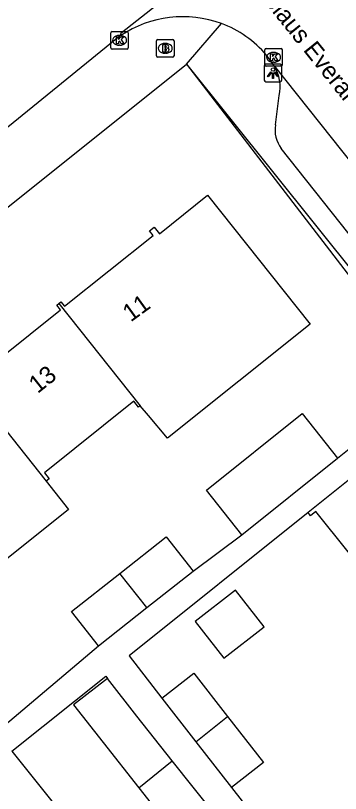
# Model space of a CAD drawing. Extents: x 157466 to 158888, y 383063 to 384677.
# Drawn here: x 158257.78 to 158276.34, y 384050.26 to 384094.63 of the extents above; entities that cross this region are included whole.
import ezdxf

# ---------------------------------------------------------------- set-up
doc = ezdxf.new("R2010")
doc.units = 0
for name, color, linetype in [('IMGEO_Brandkraan', 7, 'Continuous'), ('IMGEO_Kolk', 7, 'Continuous'), ('IMGEO_Lichtpunt', 7, 'Continuous'), ('IMGEO_Muur', 7, 'Continuous'), ('IMGEO_Openbare_ruimte_label', 7, 'Continuous'), ('IMGEO_Pand', 7, 'Continuous'), ('IMGEO_Pand_nummerreeks', 7, 'Continuous'), ('IMGEO_Rijbaan_lokaal_open', 7, 'Continuous'), ('IMGEO_Voetpad_open', 7, 'Continuous')]:
    doc.layers.add(name, color=color, linetype=linetype)

msp = doc.modelspace()

# ---------------------------------------------------------------- linework, layer by layer
at = {"layer": 'IMGEO_Brandkraan'}
for p, q in [((158265.83, 384092.336), (158265.83, 384093.188)), ((158265.905, 384093.262), (158266.757, 384093.262)), ((158266.318, 384093.042), (158266.343, 384093.042)), ((158266.831, 384093.188), (158266.831, 384092.336)), ((158266.341, 384092.482), (158266.316, 384092.482)), ((158266.757, 384092.262), (158265.905, 384092.262))]:
    msp.add_line(p, q, dxfattribs=at)
for points in [[(158265.83, 384092.336), (158265.83, 384093.188)], [(158265.905, 384093.262), (158266.757, 384093.262)], [(158266.178, 384092.962), (158266.178, 384092.562), (158266.391, 384092.562)], [(158266.409, 384092.962), (158266.178, 384092.962)], [(158266.831, 384093.188), (158266.831, 384092.336)], [(158266.357, 384092.881), (158266.303, 384092.881), (158266.303, 384092.805)], [(158266.303, 384092.805), (158266.356, 384092.805)], [(158266.365, 384092.729), (158266.303, 384092.729), (158266.303, 384092.648)], [(158266.303, 384092.648), (158266.365, 384092.648)], [(158266.757, 384092.262), (158265.905, 384092.262)]]:
    msp.add_lwpolyline(points, dxfattribs=at)
for centre, radius, start, end in [((158265.907, 384093.186), 0.0765, 91.552, 178.448), ((158265.907, 384093.186), 0.0765, 91.552, 178.448), ((158266.413, 384092.817), 0.145, 59.4692, 91.5367), ((158266.438, 384092.864), 0.0922, 285.5137, 58.1501), ((158266.755, 384093.186), 0.0765, 1.552, 88.448), ((158266.755, 384093.186), 0.0765, 1.552, 88.448), ((158266.358, 384092.843), 0.0379, 267.8285, 90.9355), ((158266.366, 384092.688), 0.0404, 269.8759, 90.5077), ((158266.397, 384092.813), 0.251, 268.6676, 293.5347), ((158266.443, 384092.672), 0.105, 301.3115, 78.989), ((158265.907, 384092.338), 0.0765, 181.552, 268.448), ((158265.907, 384092.338), 0.0765, 181.552, 268.448), ((158266.755, 384092.338), 0.0765, 271.552, 358.448), ((158266.755, 384092.338), 0.0765, 271.552, 358.448)]:
    msp.add_arc(centre, radius, start, end, dxfattribs=at)
for centre, major_axis, ratio, start_param, end_param in [((158266.317, 384092.762), (-0.387, 0.002), 0.722429, 4.712389, 7.853982), ((158266.342, 384092.762), (-0.39, 0.002), 0.717154, 1.570796, 4.712389)]:
    msp.add_ellipse(centre, major_axis=major_axis, ratio=ratio, start_param=start_param, end_param=end_param, dxfattribs=at)
at = {"layer": 'IMGEO_Kolk'}
for p, q in [((158263.219, 384092.79), (158263.219, 384093.642)), ((158263.294, 384093.716), (158264.146, 384093.716)), ((158263.707, 384093.496), (158263.732, 384093.496)), ((158264.22, 384093.642), (158264.22, 384092.79)), ((158263.73, 384092.936), (158263.705, 384092.936)), ((158264.146, 384092.716), (158263.294, 384092.716)), ((158272.018, 384091.826), (158272.018, 384092.678)), ((158272.093, 384092.752), (158272.945, 384092.752)), ((158272.506, 384092.532), (158272.531, 384092.532)), ((158273.019, 384092.678), (158273.019, 384091.826)), ((158272.945, 384091.752), (158272.093, 384091.752)), ((158272.529, 384091.972), (158272.504, 384091.972))]:
    msp.add_line(p, q, dxfattribs=at)
for points in [[(158263.219, 384092.79), (158263.219, 384093.642)], [(158263.294, 384093.716), (158264.146, 384093.716)], [(158263.54, 384093.416), (158263.663, 384093.416), (158263.663, 384093.265), (158263.793, 384093.416), (158263.957, 384093.416), (158263.811, 384093.265), (158263.964, 384093.016), (158263.812, 384093.016), (158263.727, 384093.18), (158263.663, 384093.113), (158263.663, 384093.016), (158263.54, 384093.016), (158263.54, 384093.416)], [(158264.22, 384093.642), (158264.22, 384092.79)], [(158264.146, 384092.716), (158263.294, 384092.716)], [(158272.018, 384091.826), (158272.018, 384092.678)], [(158272.093, 384092.752), (158272.945, 384092.752)], [(158273.019, 384092.678), (158273.019, 384091.826)], [(158272.339, 384092.452), (158272.462, 384092.452), (158272.462, 384092.301), (158272.592, 384092.452), (158272.756, 384092.452), (158272.61, 384092.301), (158272.763, 384092.052), (158272.611, 384092.052), (158272.526, 384092.216), (158272.462, 384092.149), (158272.462, 384092.052), (158272.339, 384092.052), (158272.339, 384092.452)], [(158272.945, 384091.752), (158272.093, 384091.752)]]:
    msp.add_lwpolyline(points, dxfattribs=at)
for centre, start, end in [((158263.296, 384093.64), 91.552, 178.448), ((158263.296, 384093.64), 91.552, 178.448), ((158264.144, 384093.64), 1.552, 88.448), ((158264.144, 384093.64), 1.552, 88.448), ((158263.296, 384092.792), 181.552, 268.448), ((158263.296, 384092.792), 181.552, 268.448), ((158264.144, 384092.792), 271.552, 358.448), ((158264.144, 384092.792), 271.552, 358.448), ((158272.095, 384092.676), 91.552, 178.448), ((158272.095, 384092.676), 91.552, 178.448), ((158272.943, 384092.676), 1.552, 88.448), ((158272.943, 384092.676), 1.552, 88.448), ((158272.095, 384091.828), 181.552, 268.448), ((158272.095, 384091.828), 181.552, 268.448), ((158272.943, 384091.828), 271.552, 358.448), ((158272.943, 384091.828), 271.552, 358.448)]:
    msp.add_arc(centre, 0.0765, start, end, dxfattribs=at)
for centre, major_axis, ratio, start_param, end_param in [((158263.706, 384093.216), (-0.387, 0.002), 0.722429, 4.712389, 7.853982), ((158263.731, 384093.216), (-0.39, 0.002), 0.717154, 1.570796, 4.712389), ((158272.505, 384092.252), (-0.387, 0.002), 0.722429, 4.712389, 7.853982), ((158272.53, 384092.252), (-0.39, 0.002), 0.717154, 1.570796, 4.712389)]:
    msp.add_ellipse(centre, major_axis=major_axis, ratio=ratio, start_param=start_param, end_param=end_param, dxfattribs=at)
at = {"layer": 'IMGEO_Lichtpunt'}
for p, q in [((158271.988, 384091.757), (158271.988, 384090.95)), ((158271.988, 384091.757), (158271.988, 384090.95)), ((158272.89, 384091.852), (158272.082, 384091.852)), ((158272.89, 384091.852), (158272.082, 384091.852)), ((158272.984, 384090.95), (158272.984, 384091.757)), ((158272.984, 384090.95), (158272.984, 384091.757)), ((158272.082, 384090.856), (158272.89, 384090.856)), ((158272.082, 384090.856), (158272.89, 384090.856))]:
    msp.add_line(p, q, dxfattribs=at)
for points in [[(158272.362, 384091.421), (158272.401, 384091.393), (158272.213, 384091.131), (158272.175, 384091.158), (158272.362, 384091.421)], [(158272.464, 384091.373), (158272.511, 384091.373), (158272.511, 384091.051), (158272.464, 384091.051), (158272.464, 384091.373)], [(158272.574, 384091.393), (158272.612, 384091.42), (158272.799, 384091.158), (158272.76, 384091.13), (158272.574, 384091.393)]]:
    msp.add_lwpolyline(points, dxfattribs=at)
msp.add_circle((158272.487, 384091.555), 0.0994, dxfattribs=at)
for centre, start, end in [((158272.082, 384091.757), 90, 180), ((158272.082, 384091.757), 90, 180), ((158272.89, 384091.757), 0, 90), ((158272.89, 384091.757), 0, 90), ((158272.082, 384090.95), 180, 270), ((158272.082, 384090.95), 180, 270), ((158272.89, 384090.95), 270, 0), ((158272.89, 384090.95), 270, 360)]:
    msp.add_arc(centre, 0.0946, start, end, dxfattribs=at)
at = {"layer": 'IMGEO_Muur'}
msp.add_lwpolyline([(158267.549, 384091.864), (158279.819, 384076.55)], dxfattribs=at)
at = {"layer": 'IMGEO_Pand'}
for points in [[(158260.249, 384078.204), (158260.367, 384078.298), (158260.567, 384078.048), (158265.631, 384082.091), (158265.429, 384082.344), (158265.706, 384082.566), (158266.006, 384082.191), (158268.745, 384084.379), (158274.609, 384077.034), (158266.456, 384070.524), (158265.366, 384071.816), (158264.896, 384072.378)], [(158254.862, 384073.926), (158254.999, 384074.035), (158255.219, 384073.76), (158260.338, 384077.848), (158260.13, 384078.108), (158260.249, 384078.204)], [(158260.249, 384078.204), (158264.896, 384072.378)], [(158254.862, 384073.926), (158259.523, 384068.082)], [(158264.896, 384072.378), (158264.804, 384072.304), (158264.545, 384072.629), (158259.427, 384068.545), (158259.69, 384068.215), (158259.523, 384068.082)], [(158270.711, 384065.016), (158268.68, 384067.553), (158274.145, 384071.926), (158276.175, 384069.389)], [(158280.309, 384070.931), (158276.403, 384067.811), (158274.491, 384066.283)], [(158270.711, 384065.016), (158276.175, 384069.389)], [(158259.523, 384068.082), (158260.812, 384066.467), (158255.437, 384062.176), (158254.938, 384062.8)], [(158278.35, 384061.422), (158278.221, 384061.584), (158278.544, 384061.842), (158274.941, 384066.35), (158274.633, 384066.104), (158274.491, 384066.283)], [(158263.727, 384062.811), (158266.385, 384064.902), (158267.929, 384062.94)], [(158262.511, 384058.677), (158260.967, 384060.639), (158263.727, 384062.811)], [(158265.284, 384060.859), (158263.727, 384062.811)], [(158265.284, 384060.859), (158267.929, 384062.94)], [(158268.046, 384060.072), (158269.684, 384057.972), (158271.982, 384059.765), (158270.344, 384061.864), (158268.046, 384060.072)], [(158262.511, 384058.677), (158265.284, 384060.859)], [(158266.143, 384055.698), (158267.962, 384057.117), (158269.885, 384054.652)], [(158263.023, 384056.822), (158261.097, 384055.309), (158262.786, 384053.16), (158264.816, 384050.577)], [(158266.722, 384052.118), (158264.712, 384054.674), (158263.023, 384056.822)], [(158266.143, 384055.698), (158268.084, 384053.211)], [(158268.084, 384053.211), (158269.885, 384054.652)], [(158269.885, 384054.652), (158271.94, 384052.019), (158270.121, 384050.6)], [(158268.084, 384053.211), (158270.121, 384050.6)], [(158257.574, 384052.666), (158261.443, 384047.826), (158258.923, 384045.811), (158256.946, 384044.231)], [(158264.816, 384050.577), (158266.722, 384052.118)], [(158270.485, 384047.431), (158266.722, 384052.118)], [(158264.816, 384050.577), (158268.543, 384045.872)]]:
    msp.add_lwpolyline(points, dxfattribs=at)
at = {"layer": 'IMGEO_Rijbaan_lokaal_open'}
for points in [[(158263.783, 384093.492), (158263.812, 384093.641), (158276.771, 384103.866), (158276.997, 384103.954)], [(158263.783, 384093.492), (158243.121, 384076.731), (158234.219, 384069.643)], [(158272.544, 384091.764), (158272.114, 384092.381)], [(158272.544, 384091.764), (158285.57, 384075.407)]]:
    msp.add_lwpolyline(points, dxfattribs=at)
for centre, radius, start, end in [((158267.351, 384088.097), 6.468, 70.1875, 123.4745), ((158267.327, 384088.284), 6.301, 40.5644, 69.4127)]:
    msp.add_arc(centre, radius, start, end, dxfattribs=at)
at = {"layer": 'IMGEO_Voetpad_open'}
for points in [[(158267.549, 384091.864), (158269.543, 384094.182)], [(158229.311, 384061.333), (158267.549, 384091.864)], [(158267.549, 384091.864), (158279.45, 384076.404)], [(158272.621, 384088.393), (158272.845, 384090.068)], [(158280.654, 384077.368), (158272.958, 384087.055)], [(158276.175, 384069.389), (158281.594, 384073.726)], [(158274.491, 384066.283), (158264.262, 384058.108), (158266.143, 384055.698)], [(158267.929, 384062.94), (158270.711, 384065.016)], [(158256.963, 384053.978), (158262.511, 384058.677)], [(158257.574, 384052.666), (158262.927, 384056.943), (158263.023, 384056.822)], [(158270.121, 384050.6), (158273.434, 384046.366)]]:
    msp.add_lwpolyline(points, dxfattribs=at)
for centre, radius, start, end in [((158270.576, 384090.54), 2.318, 348.2487, 31.879), ((158274.356, 384088.119), 1.757, 171.0164, 217.2575)]:
    msp.add_arc(centre, radius, start, end, dxfattribs=at)

# ---------------------------------------------------------------- texts
at = {"layer": 'IMGEO_Openbare_ruimte_label'}
msp.add_text('Nicolaus Everardistraat', height=1, rotation=308.8298, dxfattribs=at).set_placement((158270.727, 384096.943))
at = {"layer": 'IMGEO_Pand_nummerreeks'}
for s, rotation, p in [('11', 35.8442, (158264.357, 384077.125)), ('13', 38.58, (158259.039, 384073.041))]:
    msp.add_text(s, height=1, rotation=rotation, dxfattribs=at).set_placement(p)

doc.saveas('drawing.dxf')
